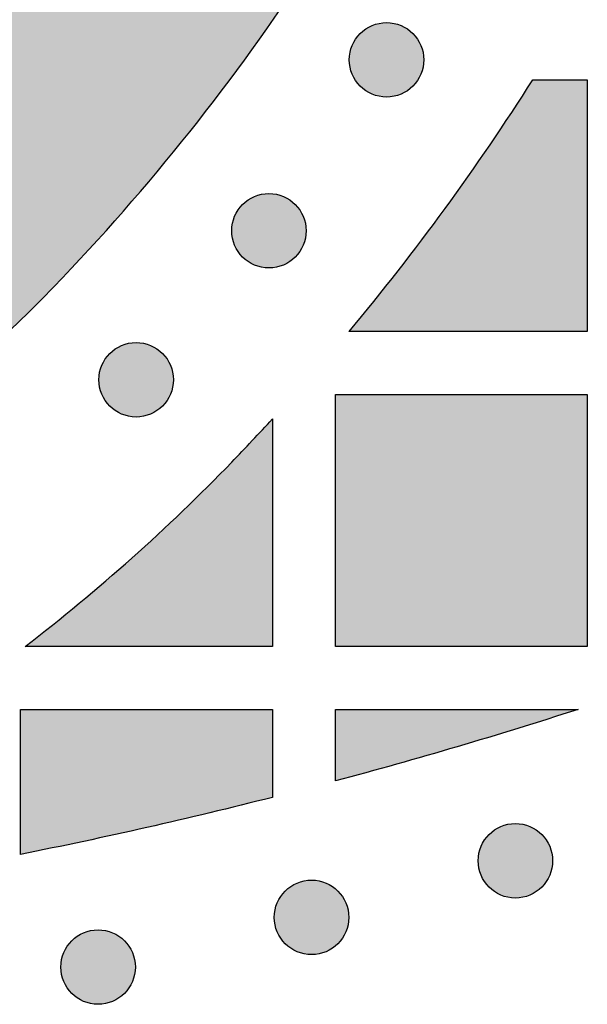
# Model space of a CAD drawing. Header units: millimetres. Extents: x -3873 to -97, y 912 to 4165.
# Tile 599 of 656: x -297 to -270, y 3678 to 3725. Entities that reach past the tile are written whole.
import ezdxf

# ---------------------------------------------------------------- set-up
doc = ezdxf.new("R2010")
doc.units = ezdxf.units.MM
doc.layers.add('pattern', color=7, linetype='Continuous', true_color=0x000000)

msp = doc.modelspace()

# ---------------------------------------------------------------- hatches: boundary and pattern name
at = {"layer": 'pattern'}
for points in [[(-315.464, 3696.638), (-314.049, 3697.379), (-312.648, 3698.149), (-311.261, 3698.949), (-309.89, 3699.779), (-308.535, 3700.638), (-307.197, 3701.525), (-305.877, 3702.439), (-304.576, 3703.381), (-303.295, 3704.35), (-302.034, 3705.345), (-300.795, 3706.365), (-299.578, 3707.41), (-298.384, 3708.479), (-297.213, 3709.572), (-296.067, 3710.686), (-294.945, 3711.823), (-293.267, 3713.601), (-291.629, 3715.422), (-290.031, 3717.284), (-288.477, 3719.188), (-286.967, 3721.13), (-285.503, 3723.11), (-284.086, 3725.125), (-282.717, 3727.175), (-281.398, 3729.257), (-280.13, 3731.369), (-278.914, 3733.51), (-277.751, 3735.678), (-276.641, 3737.87), (-275.585, 3740.086), (-274.585, 3742.322), (-273.64, 3744.576), (-280.033, 3761.265), (-284.762, 3749.082), (-285.596, 3747.091), (-286.48, 3745.117), (-287.411, 3743.161), (-288.391, 3741.225), (-289.419, 3739.311), (-290.492, 3737.421), (-291.612, 3735.556), (-292.776, 3733.718), (-293.985, 3731.908), (-295.236, 3730.129), (-296.528, 3728.381), (-297.862, 3726.666), (-299.234, 3724.986), (-300.644, 3723.341), (-302.091, 3721.733), (-303.573, 3720.164), (-304.521, 3719.203), (-305.49, 3718.261), (-306.48, 3717.337), (-307.489, 3716.433), (-308.518, 3715.55), (-309.566, 3714.687), (-310.631, 3713.846), (-311.715, 3713.027), (-312.814, 3712.231), (-313.93, 3711.457), (-315.061, 3710.708), (-316.207, 3709.982), (-317.366, 3709.28), (-318.539, 3708.604), (-319.723, 3707.952), (-320.919, 3707.326), (-322.193, 3706.7), (-323.489, 3706.108), (-324.805, 3705.554), (-326.139, 3705.038), (-327.491, 3704.56), (-328.858, 3704.122), (-330.238, 3703.725), (-331.63, 3703.368), (-333.032, 3703.052), (-334.443, 3702.779), (-335.859, 3702.547), (-337.28, 3702.358), (-338.704, 3702.211), (-340.128, 3702.106), (-341.55, 3702.043), (-342.97, 3702.022), (-344.39, 3702.044), (-345.812, 3702.108), (-347.236, 3702.214), (-348.659, 3702.362), (-350.08, 3702.553), (-351.496, 3702.785), (-352.907, 3703.06), (-354.308, 3703.377), (-355.7, 3703.735), (-357.081, 3704.133), (-358.447, 3704.573), (-359.798, 3705.051), (-361.132, 3705.569), (-362.448, 3706.124), (-363.743, 3706.716), (-365.017, 3707.344), (-366.212, 3707.971), (-367.396, 3708.623), (-368.568, 3709.301), (-369.727, 3710.003), (-370.872, 3710.73), (-372.002, 3711.48), (-373.117, 3712.255), (-374.217, 3713.052), (-375.299, 3713.872), (-376.364, 3714.714), (-377.411, 3715.577), (-378.439, 3716.461), (-379.448, 3717.366), (-380.437, 3718.29), (-381.406, 3719.233), (-382.353, 3720.195), (-383.833, 3721.766), (-385.279, 3723.375), (-386.688, 3725.02), (-388.059, 3726.702), (-389.391, 3728.418), (-390.682, 3730.167), (-391.932, 3731.947), (-393.138, 3733.758), (-394.301, 3735.597), (-395.42, 3737.463), (-396.492, 3739.354), (-397.518, 3741.268), (-398.496, 3743.205), (-399.426, 3745.161), (-400.308, 3747.136), (-401.14, 3749.128), (-405.86, 3761.315), (-412.266, 3744.631), (-411.323, 3742.376), (-410.324, 3740.139), (-409.271, 3737.923), (-408.163, 3735.729), (-407.001, 3733.561), (-405.786, 3731.419), (-404.52, 3729.305), (-403.203, 3727.222), (-401.836, 3725.172), (-400.42, 3723.155), (-398.958, 3721.174), (-397.449, 3719.231), (-395.896, 3717.326), (-394.301, 3715.462), (-392.664, 3713.64), (-390.987, 3711.861), (-389.866, 3710.724), (-388.721, 3709.608), (-387.551, 3708.515), (-386.357, 3707.445), (-385.141, 3706.399), (-383.903, 3705.377), (-382.643, 3704.382), (-381.363, 3703.412), (-380.062, 3702.469), (-378.743, 3701.553), (-377.406, 3700.665), (-376.052, 3699.805), (-374.681, 3698.975), (-373.295, 3698.173), (-371.894, 3697.401), (-370.48, 3696.66), (-368.892, 3695.877), (-367.276, 3695.138), (-365.635, 3694.445), (-363.97, 3693.8), (-362.284, 3693.203), (-360.579, 3692.655), (-358.858, 3692.157), (-357.121, 3691.711), (-355.372, 3691.316), (-353.613, 3690.974), (-351.845, 3690.683), (-350.073, 3690.446), (-348.297, 3690.261), (-346.521, 3690.129), (-344.746, 3690.049), (-342.975, 3690.022), (-341.204, 3690.048), (-339.429, 3690.126), (-337.652, 3690.257), (-335.876, 3690.44), (-334.103, 3690.676), (-332.336, 3690.965), (-330.577, 3691.306), (-328.827, 3691.7), (-327.09, 3692.145), (-325.368, 3692.641), (-323.662, 3693.187), (-321.976, 3693.783), (-320.311, 3694.427), (-318.669, 3695.119), (-317.053, 3695.856)], [(-280.332, 3721.394), (-280.304, 3721.366), (-280.275, 3721.339), (-280.245, 3721.312), (-280.214, 3721.286), (-280.183, 3721.26), (-280.15, 3721.235), (-280.117, 3721.21), (-280.083, 3721.186), (-280.048, 3721.163), (-280.012, 3721.14), (-279.976, 3721.118), (-279.939, 3721.097), (-279.9, 3721.076), (-279.862, 3721.057), (-279.822, 3721.038), (-279.782, 3721.02), (-279.741, 3721.003), (-279.7, 3720.987), (-279.658, 3720.972), (-279.616, 3720.958), (-279.573, 3720.945), (-279.529, 3720.933), (-279.485, 3720.922), (-279.441, 3720.912), (-279.396, 3720.903), (-279.351, 3720.895), (-279.306, 3720.889), (-279.261, 3720.884), (-279.215, 3720.879), (-279.169, 3720.877), (-279.123, 3720.875), (-279.078, 3720.874), (-279.032, 3720.875), (-278.986, 3720.877), (-278.94, 3720.88), (-278.894, 3720.884), (-278.849, 3720.889), (-278.804, 3720.895), (-278.759, 3720.903), (-278.714, 3720.912), (-278.67, 3720.922), (-278.626, 3720.933), (-278.582, 3720.945), (-278.539, 3720.958), (-278.497, 3720.972), (-278.455, 3720.987), (-278.414, 3721.003), (-278.373, 3721.02), (-278.333, 3721.038), (-278.293, 3721.057), (-278.255, 3721.077), (-278.217, 3721.097), (-278.179, 3721.118), (-278.143, 3721.14), (-278.107, 3721.163), (-278.072, 3721.187), (-278.038, 3721.211), (-278.005, 3721.235), (-277.972, 3721.261), (-277.941, 3721.286), (-277.91, 3721.313), (-277.88, 3721.339), (-277.851, 3721.366), (-277.823, 3721.394), (-277.795, 3721.422), (-277.768, 3721.451), (-277.742, 3721.481), (-277.715, 3721.512), (-277.69, 3721.543), (-277.664, 3721.576), (-277.64, 3721.609), (-277.616, 3721.643), (-277.592, 3721.678), (-277.569, 3721.714), (-277.547, 3721.75), (-277.526, 3721.788), (-277.506, 3721.826), (-277.486, 3721.864), (-277.467, 3721.904), (-277.449, 3721.944), (-277.432, 3721.985), (-277.416, 3722.026), (-277.401, 3722.068), (-277.387, 3722.11), (-277.374, 3722.153), (-277.362, 3722.197), (-277.351, 3722.241), (-277.341, 3722.285), (-277.332, 3722.33), (-277.325, 3722.375), (-277.318, 3722.42), (-277.313, 3722.465), (-277.309, 3722.511), (-277.306, 3722.557), (-277.304, 3722.603), (-277.303, 3722.649), (-277.304, 3722.695), (-277.306, 3722.74), (-277.309, 3722.786), (-277.313, 3722.832), (-277.318, 3722.877), (-277.325, 3722.923), (-277.332, 3722.968), (-277.341, 3723.012), (-277.351, 3723.056), (-277.362, 3723.1), (-277.374, 3723.144), (-277.387, 3723.187), (-277.401, 3723.229), (-277.416, 3723.271), (-277.432, 3723.313), (-277.449, 3723.353), (-277.467, 3723.393), (-277.486, 3723.433), (-277.506, 3723.472), (-277.526, 3723.51), (-277.548, 3723.547), (-277.57, 3723.583), (-277.592, 3723.619), (-277.616, 3723.654), (-277.64, 3723.688), (-277.664, 3723.721), (-277.69, 3723.754), (-277.715, 3723.785), (-277.742, 3723.816), (-277.768, 3723.846), (-277.796, 3723.875), (-277.823, 3723.903), (-277.851, 3723.931), (-277.88, 3723.958), (-277.91, 3723.985), (-277.941, 3724.011), (-277.973, 3724.037), (-278.005, 3724.062), (-278.038, 3724.086), (-278.072, 3724.11), (-278.107, 3724.134), (-278.143, 3724.157), (-278.18, 3724.179), (-278.217, 3724.2), (-278.255, 3724.22), (-278.294, 3724.24), (-278.333, 3724.259), (-278.373, 3724.277), (-278.414, 3724.294), (-278.455, 3724.31), (-278.497, 3724.325), (-278.54, 3724.339), (-278.583, 3724.352), (-278.626, 3724.364), (-278.67, 3724.375), (-278.714, 3724.385), (-278.759, 3724.394), (-278.804, 3724.401), (-278.849, 3724.408), (-278.895, 3724.413), (-278.94, 3724.417), (-278.986, 3724.42), (-279.032, 3724.422), (-279.078, 3724.423), (-279.124, 3724.422), (-279.17, 3724.42), (-279.215, 3724.417), (-279.261, 3724.413), (-279.307, 3724.408), (-279.352, 3724.401), (-279.397, 3724.394), (-279.441, 3724.385), (-279.486, 3724.375), (-279.53, 3724.364), (-279.573, 3724.352), (-279.616, 3724.339), (-279.658, 3724.325), (-279.7, 3724.31), (-279.742, 3724.294), (-279.783, 3724.277), (-279.823, 3724.259), (-279.862, 3724.24), (-279.901, 3724.22), (-279.939, 3724.2), (-279.976, 3724.179), (-280.013, 3724.156), (-280.048, 3724.134), (-280.083, 3724.11), (-280.117, 3724.086), (-280.151, 3724.062), (-280.183, 3724.036), (-280.215, 3724.011), (-280.245, 3723.984), (-280.275, 3723.958), (-280.304, 3723.931), (-280.332, 3723.903), (-280.36, 3723.875), (-280.387, 3723.846), (-280.414, 3723.816), (-280.44, 3723.785), (-280.466, 3723.754), (-280.491, 3723.721), (-280.516, 3723.688), (-280.54, 3723.654), (-280.563, 3723.619), (-280.586, 3723.583), (-280.608, 3723.547), (-280.629, 3723.509), (-280.65, 3723.471), (-280.669, 3723.433), (-280.688, 3723.393), (-280.706, 3723.353), (-280.723, 3723.312), (-280.739, 3723.271), (-280.754, 3723.229), (-280.768, 3723.187), (-280.781, 3723.144), (-280.794, 3723.1), (-280.804, 3723.056), (-280.814, 3723.012), (-280.823, 3722.967), (-280.831, 3722.922), (-280.837, 3722.877), (-280.842, 3722.832), (-280.847, 3722.786), (-280.85, 3722.74), (-280.851, 3722.694), (-280.852, 3722.648), (-280.851, 3722.602), (-280.85, 3722.556), (-280.847, 3722.511), (-280.842, 3722.465), (-280.837, 3722.42), (-280.831, 3722.374), (-280.823, 3722.329), (-280.814, 3722.285), (-280.804, 3722.24), (-280.793, 3722.197), (-280.781, 3722.153), (-280.768, 3722.11), (-280.754, 3722.068), (-280.739, 3722.026), (-280.723, 3721.984), (-280.706, 3721.944), (-280.688, 3721.904), (-280.669, 3721.864), (-280.649, 3721.825), (-280.629, 3721.787), (-280.608, 3721.75), (-280.586, 3721.714), (-280.563, 3721.678), (-280.54, 3721.643), (-280.515, 3721.609), (-280.491, 3721.576), (-280.466, 3721.543), (-280.44, 3721.512), (-280.414, 3721.481), (-280.387, 3721.451), (-280.36, 3721.422)], [(-272.106, 3721.702), (-269.515, 3721.702), (-269.514, 3709.702), (-280.866, 3709.701), (-278.531, 3712.592), (-276.291, 3715.559), (-274.148, 3718.597)], [(-285.935, 3713.25), (-285.907, 3713.222), (-285.878, 3713.195), (-285.848, 3713.169), (-285.818, 3713.142), (-285.786, 3713.117), (-285.754, 3713.091), (-285.72, 3713.067), (-285.686, 3713.043), (-285.651, 3713.019), (-285.616, 3712.996), (-285.579, 3712.974), (-285.542, 3712.953), (-285.504, 3712.933), (-285.465, 3712.913), (-285.426, 3712.894), (-285.386, 3712.876), (-285.345, 3712.859), (-285.303, 3712.843), (-285.262, 3712.828), (-285.219, 3712.814), (-285.176, 3712.801), (-285.133, 3712.789), (-285.089, 3712.778), (-285.044, 3712.768), (-285, 3712.759), (-284.955, 3712.752), (-284.91, 3712.745), (-284.864, 3712.74), (-284.818, 3712.736), (-284.773, 3712.733), (-284.727, 3712.731), (-284.681, 3712.73), (-284.635, 3712.731), (-284.589, 3712.733), (-284.543, 3712.736), (-284.498, 3712.74), (-284.452, 3712.745), (-284.407, 3712.752), (-284.362, 3712.759), (-284.317, 3712.768), (-284.273, 3712.778), (-284.229, 3712.789), (-284.186, 3712.801), (-284.143, 3712.814), (-284.1, 3712.828), (-284.058, 3712.843), (-284.017, 3712.859), (-283.976, 3712.876), (-283.936, 3712.894), (-283.897, 3712.913), (-283.858, 3712.933), (-283.82, 3712.953), (-283.783, 3712.975), (-283.746, 3712.997), (-283.71, 3713.019), (-283.675, 3713.043), (-283.641, 3713.067), (-283.608, 3713.091), (-283.576, 3713.117), (-283.544, 3713.142), (-283.513, 3713.169), (-283.483, 3713.195), (-283.454, 3713.223), (-283.426, 3713.25), (-283.399, 3713.278), (-283.372, 3713.307), (-283.345, 3713.337), (-283.319, 3713.368), (-283.293, 3713.4), (-283.268, 3713.432), (-283.243, 3713.465), (-283.219, 3713.499), (-283.196, 3713.534), (-283.173, 3713.57), (-283.151, 3713.607), (-283.129, 3713.644), (-283.109, 3713.682), (-283.089, 3713.721), (-283.07, 3713.76), (-283.053, 3713.8), (-283.036, 3713.841), (-283.019, 3713.882), (-283.004, 3713.924), (-282.99, 3713.967), (-282.977, 3714.01), (-282.965, 3714.053), (-282.954, 3714.097), (-282.944, 3714.141), (-282.936, 3714.186), (-282.928, 3714.231), (-282.921, 3714.276), (-282.916, 3714.322), (-282.912, 3714.367), (-282.909, 3714.413), (-282.907, 3714.459), (-282.907, 3714.505), (-282.907, 3714.551), (-282.909, 3714.597), (-282.912, 3714.642), (-282.916, 3714.688), (-282.921, 3714.734), (-282.928, 3714.779), (-282.936, 3714.824), (-282.944, 3714.868), (-282.954, 3714.913), (-282.965, 3714.957), (-282.977, 3715), (-282.99, 3715.043), (-283.004, 3715.085), (-283.02, 3715.127), (-283.036, 3715.169), (-283.053, 3715.209), (-283.071, 3715.25), (-283.089, 3715.289), (-283.109, 3715.328), (-283.13, 3715.366), (-283.151, 3715.403), (-283.173, 3715.44), (-283.196, 3715.475), (-283.219, 3715.51), (-283.243, 3715.544), (-283.268, 3715.578), (-283.293, 3715.61), (-283.319, 3715.642), (-283.345, 3715.672), (-283.372, 3715.702), (-283.399, 3715.731), (-283.426, 3715.759), (-283.455, 3715.787), (-283.484, 3715.814), (-283.514, 3715.841), (-283.544, 3715.867), (-283.576, 3715.893), (-283.608, 3715.918), (-283.642, 3715.943), (-283.676, 3715.967), (-283.711, 3715.99), (-283.746, 3716.013), (-283.783, 3716.035), (-283.82, 3716.056), (-283.858, 3716.077), (-283.897, 3716.096), (-283.936, 3716.115), (-283.976, 3716.133), (-284.017, 3716.15), (-284.058, 3716.166), (-284.1, 3716.181), (-284.143, 3716.195), (-284.186, 3716.208), (-284.229, 3716.221), (-284.273, 3716.231), (-284.318, 3716.241), (-284.362, 3716.25), (-284.407, 3716.258), (-284.452, 3716.264), (-284.498, 3716.269), (-284.544, 3716.274), (-284.589, 3716.277), (-284.635, 3716.278), (-284.681, 3716.279), (-284.727, 3716.278), (-284.773, 3716.277), (-284.819, 3716.274), (-284.864, 3716.269), (-284.91, 3716.264), (-284.955, 3716.258), (-285, 3716.25), (-285.045, 3716.241), (-285.089, 3716.231), (-285.133, 3716.22), (-285.176, 3716.208), (-285.219, 3716.195), (-285.262, 3716.181), (-285.304, 3716.166), (-285.345, 3716.15), (-285.386, 3716.133), (-285.426, 3716.115), (-285.465, 3716.096), (-285.504, 3716.076), (-285.542, 3716.056), (-285.579, 3716.035), (-285.616, 3716.013), (-285.652, 3715.99), (-285.686, 3715.967), (-285.721, 3715.942), (-285.754, 3715.918), (-285.786, 3715.893), (-285.818, 3715.867), (-285.849, 3715.841), (-285.879, 3715.814), (-285.908, 3715.787), (-285.936, 3715.759), (-285.963, 3715.731), (-285.99, 3715.702), (-286.017, 3715.672), (-286.043, 3715.641), (-286.069, 3715.61), (-286.094, 3715.577), (-286.119, 3715.544), (-286.143, 3715.51), (-286.166, 3715.475), (-286.189, 3715.439), (-286.211, 3715.403), (-286.232, 3715.365), (-286.253, 3715.327), (-286.273, 3715.289), (-286.291, 3715.249), (-286.309, 3715.209), (-286.326, 3715.168), (-286.342, 3715.127), (-286.358, 3715.085), (-286.372, 3715.043), (-286.385, 3715), (-286.397, 3714.956), (-286.408, 3714.912), (-286.418, 3714.868), (-286.426, 3714.823), (-286.434, 3714.778), (-286.44, 3714.733), (-286.446, 3714.688), (-286.45, 3714.642), (-286.453, 3714.596), (-286.455, 3714.55), (-286.455, 3714.505), (-286.455, 3714.459), (-286.453, 3714.413), (-286.45, 3714.367), (-286.446, 3714.321), (-286.44, 3714.276), (-286.434, 3714.231), (-286.426, 3714.186), (-286.418, 3714.141), (-286.408, 3714.097), (-286.397, 3714.053), (-286.385, 3714.009), (-286.372, 3713.966), (-286.357, 3713.924), (-286.342, 3713.882), (-286.326, 3713.841), (-286.309, 3713.8), (-286.291, 3713.76), (-286.272, 3713.72), (-286.253, 3713.682), (-286.232, 3713.644), (-286.211, 3713.606), (-286.189, 3713.57), (-286.166, 3713.534), (-286.143, 3713.499), (-286.119, 3713.465), (-286.094, 3713.432), (-286.069, 3713.399), (-286.043, 3713.368), (-286.017, 3713.337), (-285.99, 3713.307), (-285.963, 3713.278)], [(-292.261, 3706.151), (-292.233, 3706.124), (-292.204, 3706.096), (-292.174, 3706.07), (-292.143, 3706.043), (-292.112, 3706.018), (-292.079, 3705.992), (-292.046, 3705.968), (-292.012, 3705.944), (-291.977, 3705.92), (-291.941, 3705.898), (-291.905, 3705.876), (-291.868, 3705.854), (-291.83, 3705.834), (-291.791, 3705.814), (-291.751, 3705.795), (-291.711, 3705.777), (-291.671, 3705.76), (-291.629, 3705.744), (-291.587, 3705.729), (-291.545, 3705.715), (-291.502, 3705.702), (-291.458, 3705.69), (-291.414, 3705.679), (-291.37, 3705.669), (-291.325, 3705.66), (-291.281, 3705.653), (-291.235, 3705.646), (-291.19, 3705.641), (-291.144, 3705.637), (-291.098, 3705.634), (-291.053, 3705.632), (-291.007, 3705.632), (-290.961, 3705.632), (-290.915, 3705.634), (-290.869, 3705.637), (-290.823, 3705.641), (-290.778, 3705.646), (-290.733, 3705.653), (-290.688, 3705.66), (-290.643, 3705.669), (-290.599, 3705.679), (-290.555, 3705.69), (-290.511, 3705.702), (-290.468, 3705.715), (-290.426, 3705.729), (-290.384, 3705.744), (-290.343, 3705.76), (-290.302, 3705.778), (-290.262, 3705.795), (-290.222, 3705.814), (-290.184, 3705.834), (-290.146, 3705.854), (-290.108, 3705.876), (-290.072, 3705.898), (-290.036, 3705.921), (-290.001, 3705.944), (-289.967, 3705.968), (-289.934, 3705.993), (-289.901, 3706.018), (-289.87, 3706.044), (-289.839, 3706.07), (-289.809, 3706.097), (-289.78, 3706.124), (-289.752, 3706.151), (-289.724, 3706.179), (-289.697, 3706.208), (-289.671, 3706.238), (-289.644, 3706.269), (-289.619, 3706.301), (-289.593, 3706.333), (-289.569, 3706.366), (-289.545, 3706.401), (-289.521, 3706.435), (-289.499, 3706.471), (-289.477, 3706.508), (-289.455, 3706.545), (-289.435, 3706.583), (-289.415, 3706.622), (-289.396, 3706.661), (-289.378, 3706.701), (-289.361, 3706.742), (-289.345, 3706.783), (-289.33, 3706.825), (-289.316, 3706.868), (-289.303, 3706.911), (-289.291, 3706.954), (-289.28, 3706.998), (-289.27, 3707.042), (-289.261, 3707.087), (-289.254, 3707.132), (-289.247, 3707.177), (-289.242, 3707.223), (-289.238, 3707.268), (-289.235, 3707.314), (-289.233, 3707.36), (-289.232, 3707.406), (-289.233, 3707.452), (-289.235, 3707.498), (-289.238, 3707.544), (-289.242, 3707.589), (-289.247, 3707.635), (-289.254, 3707.68), (-289.261, 3707.725), (-289.27, 3707.77), (-289.28, 3707.814), (-289.291, 3707.858), (-289.303, 3707.901), (-289.316, 3707.944), (-289.33, 3707.987), (-289.345, 3708.029), (-289.361, 3708.07), (-289.378, 3708.111), (-289.396, 3708.151), (-289.415, 3708.19), (-289.435, 3708.229), (-289.455, 3708.267), (-289.477, 3708.304), (-289.499, 3708.341), (-289.521, 3708.376), (-289.545, 3708.411), (-289.569, 3708.445), (-289.594, 3708.479), (-289.619, 3708.511), (-289.645, 3708.543), (-289.671, 3708.573), (-289.698, 3708.603), (-289.725, 3708.632), (-289.752, 3708.661), (-289.78, 3708.688), (-289.809, 3708.715), (-289.839, 3708.742), (-289.87, 3708.768), (-289.902, 3708.794), (-289.934, 3708.819), (-289.967, 3708.844), (-290.001, 3708.868), (-290.036, 3708.891), (-290.072, 3708.914), (-290.109, 3708.936), (-290.146, 3708.957), (-290.184, 3708.978), (-290.223, 3708.997), (-290.262, 3709.016), (-290.302, 3709.034), (-290.343, 3709.051), (-290.384, 3709.067), (-290.426, 3709.082), (-290.469, 3709.097), (-290.512, 3709.11), (-290.555, 3709.122), (-290.599, 3709.133), (-290.643, 3709.142), (-290.688, 3709.151), (-290.733, 3709.159), (-290.778, 3709.165), (-290.824, 3709.171), (-290.869, 3709.175), (-290.915, 3709.178), (-290.961, 3709.18), (-291.007, 3709.18), (-291.053, 3709.18), (-291.099, 3709.178), (-291.144, 3709.175), (-291.19, 3709.171), (-291.236, 3709.165), (-291.281, 3709.159), (-291.326, 3709.151), (-291.37, 3709.142), (-291.415, 3709.133), (-291.459, 3709.122), (-291.502, 3709.11), (-291.545, 3709.096), (-291.588, 3709.082), (-291.629, 3709.067), (-291.671, 3709.051), (-291.712, 3709.034), (-291.752, 3709.016), (-291.791, 3708.997), (-291.83, 3708.978), (-291.868, 3708.957), (-291.905, 3708.936), (-291.942, 3708.914), (-291.977, 3708.891), (-292.012, 3708.868), (-292.046, 3708.844), (-292.08, 3708.819), (-292.112, 3708.794), (-292.144, 3708.768), (-292.174, 3708.742), (-292.204, 3708.715), (-292.233, 3708.688), (-292.261, 3708.66), (-292.289, 3708.632), (-292.316, 3708.603), (-292.343, 3708.573), (-292.369, 3708.543), (-292.395, 3708.511), (-292.42, 3708.478), (-292.445, 3708.445), (-292.469, 3708.411), (-292.492, 3708.376), (-292.515, 3708.34), (-292.537, 3708.304), (-292.558, 3708.267), (-292.579, 3708.229), (-292.598, 3708.19), (-292.617, 3708.15), (-292.635, 3708.11), (-292.652, 3708.07), (-292.668, 3708.028), (-292.683, 3707.986), (-292.697, 3707.944), (-292.711, 3707.901), (-292.723, 3707.857), (-292.734, 3707.814), (-292.743, 3707.769), (-292.752, 3707.725), (-292.76, 3707.68), (-292.766, 3707.634), (-292.772, 3707.589), (-292.776, 3707.543), (-292.779, 3707.497), (-292.78, 3707.452), (-292.781, 3707.406), (-292.78, 3707.36), (-292.779, 3707.314), (-292.776, 3707.268), (-292.772, 3707.222), (-292.766, 3707.177), (-292.76, 3707.132), (-292.752, 3707.087), (-292.743, 3707.042), (-292.733, 3706.998), (-292.723, 3706.954), (-292.71, 3706.91), (-292.697, 3706.867), (-292.683, 3706.825), (-292.668, 3706.783), (-292.652, 3706.742), (-292.635, 3706.701), (-292.617, 3706.661), (-292.598, 3706.621), (-292.579, 3706.583), (-292.558, 3706.545), (-292.537, 3706.507), (-292.515, 3706.471), (-292.492, 3706.435), (-292.469, 3706.4), (-292.445, 3706.366), (-292.42, 3706.333), (-292.395, 3706.3), (-292.369, 3706.269), (-292.343, 3706.238), (-292.316, 3706.208), (-292.289, 3706.179)], [(-281.512, 3694.701), (-281.513, 3706.701), (-269.513, 3706.702), (-269.512, 3694.702)], [(-284.513, 3705.539), (-284.512, 3694.701), (-296.295, 3694.7), (-294.996, 3695.716), (-293.716, 3696.757), (-292.454, 3697.822), (-291.212, 3698.91), (-289.991, 3700.02), (-288.79, 3701.153), (-287.611, 3702.307), (-286.454, 3703.482)], [(-284.512, 3687.511), (-290.494, 3686.075), (-296.511, 3684.795), (-296.512, 3691.7), (-284.512, 3691.701)], [(-281.512, 3688.293), (-281.512, 3691.701), (-269.955, 3691.702), (-275.712, 3689.924)], [(-274.193, 3683.235), (-274.165, 3683.207), (-274.136, 3683.18), (-274.106, 3683.153), (-274.075, 3683.127), (-274.043, 3683.101), (-274.011, 3683.076), (-273.978, 3683.052), (-273.944, 3683.028), (-273.909, 3683.004), (-273.873, 3682.981), (-273.836, 3682.959), (-273.799, 3682.938), (-273.761, 3682.918), (-273.722, 3682.898), (-273.683, 3682.879), (-273.643, 3682.861), (-273.602, 3682.844), (-273.561, 3682.828), (-273.519, 3682.813), (-273.476, 3682.799), (-273.433, 3682.786), (-273.39, 3682.774), (-273.346, 3682.763), (-273.302, 3682.753), (-273.257, 3682.744), (-273.212, 3682.737), (-273.167, 3682.73), (-273.121, 3682.725), (-273.076, 3682.721), (-273.03, 3682.718), (-272.984, 3682.716), (-272.938, 3682.715), (-272.892, 3682.716), (-272.846, 3682.718), (-272.801, 3682.721), (-272.755, 3682.725), (-272.71, 3682.73), (-272.664, 3682.737), (-272.619, 3682.744), (-272.575, 3682.753), (-272.53, 3682.763), (-272.486, 3682.774), (-272.443, 3682.786), (-272.4, 3682.799), (-272.358, 3682.813), (-272.316, 3682.828), (-272.274, 3682.844), (-272.234, 3682.861), (-272.193, 3682.879), (-272.154, 3682.898), (-272.115, 3682.918), (-272.077, 3682.938), (-272.04, 3682.96), (-272.004, 3682.982), (-271.968, 3683.004), (-271.933, 3683.028), (-271.899, 3683.052), (-271.865, 3683.076), (-271.833, 3683.102), (-271.801, 3683.127), (-271.771, 3683.154), (-271.741, 3683.18), (-271.712, 3683.208), (-271.684, 3683.235), (-271.656, 3683.263), (-271.629, 3683.292), (-271.602, 3683.322), (-271.576, 3683.353), (-271.55, 3683.384), (-271.525, 3683.417), (-271.5, 3683.45), (-271.476, 3683.484), (-271.453, 3683.519), (-271.43, 3683.555), (-271.408, 3683.591), (-271.387, 3683.629), (-271.366, 3683.667), (-271.347, 3683.705), (-271.328, 3683.745), (-271.31, 3683.785), (-271.293, 3683.826), (-271.277, 3683.867), (-271.262, 3683.909), (-271.248, 3683.951), (-271.235, 3683.994), (-271.223, 3684.038), (-271.212, 3684.082), (-271.202, 3684.126), (-271.193, 3684.171), (-271.185, 3684.216), (-271.179, 3684.261), (-271.174, 3684.306), (-271.169, 3684.352), (-271.166, 3684.398), (-271.165, 3684.444), (-271.164, 3684.49), (-271.165, 3684.536), (-271.166, 3684.582), (-271.169, 3684.627), (-271.174, 3684.673), (-271.179, 3684.718), (-271.185, 3684.764), (-271.193, 3684.809), (-271.202, 3684.853), (-271.212, 3684.898), (-271.223, 3684.941), (-271.235, 3684.985), (-271.248, 3685.028), (-271.262, 3685.07), (-271.277, 3685.112), (-271.293, 3685.154), (-271.31, 3685.194), (-271.328, 3685.235), (-271.347, 3685.274), (-271.367, 3685.313), (-271.387, 3685.351), (-271.408, 3685.388), (-271.43, 3685.424), (-271.453, 3685.46), (-271.476, 3685.495), (-271.501, 3685.529), (-271.525, 3685.562), (-271.55, 3685.595), (-271.576, 3685.626), (-271.602, 3685.657), (-271.629, 3685.687), (-271.656, 3685.716), (-271.684, 3685.744), (-271.712, 3685.772), (-271.741, 3685.799), (-271.771, 3685.826), (-271.802, 3685.852), (-271.833, 3685.878), (-271.866, 3685.903), (-271.899, 3685.928), (-271.933, 3685.952), (-271.968, 3685.975), (-272.004, 3685.998), (-272.04, 3686.02), (-272.078, 3686.041), (-272.116, 3686.062), (-272.154, 3686.081), (-272.194, 3686.1), (-272.234, 3686.118), (-272.275, 3686.135), (-272.316, 3686.151), (-272.358, 3686.166), (-272.4, 3686.18), (-272.443, 3686.193), (-272.487, 3686.205), (-272.531, 3686.216), (-272.575, 3686.226), (-272.62, 3686.235), (-272.665, 3686.243), (-272.71, 3686.249), (-272.755, 3686.254), (-272.801, 3686.259), (-272.847, 3686.262), (-272.893, 3686.263), (-272.939, 3686.264), (-272.984, 3686.263), (-273.03, 3686.261), (-273.076, 3686.259), (-273.122, 3686.254), (-273.167, 3686.249), (-273.212, 3686.243), (-273.257, 3686.235), (-273.302, 3686.226), (-273.346, 3686.216), (-273.39, 3686.205), (-273.434, 3686.193), (-273.477, 3686.18), (-273.519, 3686.166), (-273.561, 3686.151), (-273.602, 3686.135), (-273.643, 3686.118), (-273.683, 3686.1), (-273.723, 3686.081), (-273.761, 3686.061), (-273.799, 3686.041), (-273.837, 3686.02), (-273.873, 3685.998), (-273.909, 3685.975), (-273.944, 3685.951), (-273.978, 3685.927), (-274.011, 3685.903), (-274.044, 3685.878), (-274.075, 3685.852), (-274.106, 3685.825), (-274.136, 3685.799), (-274.165, 3685.772), (-274.193, 3685.744), (-274.221, 3685.716), (-274.248, 3685.687), (-274.274, 3685.657), (-274.301, 3685.626), (-274.326, 3685.595), (-274.352, 3685.562), (-274.376, 3685.529), (-274.4, 3685.495), (-274.424, 3685.46), (-274.447, 3685.424), (-274.469, 3685.388), (-274.49, 3685.35), (-274.51, 3685.312), (-274.53, 3685.274), (-274.549, 3685.234), (-274.567, 3685.194), (-274.584, 3685.153), (-274.6, 3685.112), (-274.615, 3685.07), (-274.629, 3685.028), (-274.642, 3684.985), (-274.654, 3684.941), (-274.665, 3684.897), (-274.675, 3684.853), (-274.684, 3684.808), (-274.691, 3684.763), (-274.698, 3684.718), (-274.703, 3684.673), (-274.707, 3684.627), (-274.71, 3684.581), (-274.712, 3684.535), (-274.713, 3684.489), (-274.712, 3684.444), (-274.71, 3684.398), (-274.707, 3684.352), (-274.703, 3684.306), (-274.698, 3684.261), (-274.691, 3684.215), (-274.684, 3684.171), (-274.675, 3684.126), (-274.665, 3684.082), (-274.654, 3684.038), (-274.642, 3683.994), (-274.629, 3683.951), (-274.615, 3683.909), (-274.6, 3683.867), (-274.584, 3683.825), (-274.567, 3683.785), (-274.549, 3683.745), (-274.53, 3683.705), (-274.51, 3683.666), (-274.49, 3683.628), (-274.468, 3683.591), (-274.446, 3683.555), (-274.424, 3683.519), (-274.4, 3683.484), (-274.376, 3683.45), (-274.352, 3683.417), (-274.326, 3683.384), (-274.301, 3683.353), (-274.274, 3683.322), (-274.248, 3683.292), (-274.22, 3683.263)], [(-283.905, 3680.539), (-283.877, 3680.512), (-283.848, 3680.484), (-283.818, 3680.458), (-283.787, 3680.431), (-283.756, 3680.406), (-283.723, 3680.38), (-283.69, 3680.356), (-283.656, 3680.332), (-283.621, 3680.308), (-283.585, 3680.286), (-283.549, 3680.264), (-283.511, 3680.242), (-283.473, 3680.222), (-283.435, 3680.202), (-283.395, 3680.183), (-283.355, 3680.165), (-283.314, 3680.148), (-283.273, 3680.132), (-283.231, 3680.117), (-283.189, 3680.103), (-283.146, 3680.09), (-283.102, 3680.078), (-283.058, 3680.067), (-283.014, 3680.057), (-282.969, 3680.048), (-282.924, 3680.041), (-282.879, 3680.034), (-282.834, 3680.029), (-282.788, 3680.025), (-282.742, 3680.022), (-282.696, 3680.02), (-282.65, 3680.019), (-282.604, 3680.02), (-282.558, 3680.022), (-282.513, 3680.025), (-282.467, 3680.029), (-282.422, 3680.034), (-282.376, 3680.041), (-282.331, 3680.048), (-282.287, 3680.057), (-282.242, 3680.067), (-282.199, 3680.078), (-282.155, 3680.09), (-282.112, 3680.103), (-282.07, 3680.117), (-282.028, 3680.132), (-281.986, 3680.148), (-281.946, 3680.165), (-281.906, 3680.183), (-281.866, 3680.202), (-281.827, 3680.222), (-281.789, 3680.242), (-281.752, 3680.264), (-281.716, 3680.286), (-281.68, 3680.308), (-281.645, 3680.332), (-281.611, 3680.356), (-281.578, 3680.381), (-281.545, 3680.406), (-281.514, 3680.432), (-281.483, 3680.458), (-281.453, 3680.485), (-281.424, 3680.512), (-281.396, 3680.539), (-281.368, 3680.567), (-281.341, 3680.596), (-281.314, 3680.626), (-281.288, 3680.657), (-281.262, 3680.689), (-281.237, 3680.721), (-281.212, 3680.754), (-281.188, 3680.789), (-281.165, 3680.823), (-281.142, 3680.859), (-281.12, 3680.896), (-281.099, 3680.933), (-281.078, 3680.971), (-281.059, 3681.01), (-281.04, 3681.049), (-281.022, 3681.089), (-281.005, 3681.13), (-280.989, 3681.171), (-280.974, 3681.213), (-280.96, 3681.256), (-280.947, 3681.299), (-280.935, 3681.342), (-280.924, 3681.386), (-280.914, 3681.43), (-280.905, 3681.475), (-280.897, 3681.52), (-280.891, 3681.565), (-280.886, 3681.611), (-280.881, 3681.656), (-280.879, 3681.702), (-280.877, 3681.748), (-280.876, 3681.794), (-280.877, 3681.84), (-280.879, 3681.886), (-280.882, 3681.932), (-280.886, 3681.977), (-280.891, 3682.023), (-280.897, 3682.068), (-280.905, 3682.113), (-280.914, 3682.157), (-280.924, 3682.202), (-280.935, 3682.246), (-280.947, 3682.289), (-280.96, 3682.332), (-280.974, 3682.375), (-280.989, 3682.417), (-281.005, 3682.458), (-281.022, 3682.499), (-281.04, 3682.539), (-281.059, 3682.578), (-281.079, 3682.617), (-281.099, 3682.655), (-281.12, 3682.692), (-281.142, 3682.729), (-281.165, 3682.764), (-281.189, 3682.799), (-281.213, 3682.833), (-281.237, 3682.867), (-281.263, 3682.899), (-281.288, 3682.931), (-281.315, 3682.961), (-281.341, 3682.991), (-281.368, 3683.02), (-281.396, 3683.048), (-281.424, 3683.076), (-281.453, 3683.103), (-281.483, 3683.13), (-281.514, 3683.156), (-281.545, 3683.182), (-281.578, 3683.207), (-281.611, 3683.232), (-281.645, 3683.256), (-281.68, 3683.279), (-281.716, 3683.302), (-281.752, 3683.324), (-281.79, 3683.345), (-281.828, 3683.366), (-281.866, 3683.385), (-281.906, 3683.404), (-281.946, 3683.422), (-281.987, 3683.439), (-282.028, 3683.455), (-282.07, 3683.47), (-282.112, 3683.485), (-282.155, 3683.498), (-282.199, 3683.51), (-282.243, 3683.521), (-282.287, 3683.53), (-282.332, 3683.539), (-282.377, 3683.547), (-282.422, 3683.553), (-282.467, 3683.559), (-282.513, 3683.563), (-282.559, 3683.566), (-282.605, 3683.567), (-282.651, 3683.568), (-282.697, 3683.567), (-282.742, 3683.566), (-282.788, 3683.563), (-282.834, 3683.559), (-282.879, 3683.553), (-282.925, 3683.547), (-282.97, 3683.539), (-283.014, 3683.53), (-283.058, 3683.521), (-283.102, 3683.51), (-283.146, 3683.498), (-283.189, 3683.484), (-283.231, 3683.47), (-283.273, 3683.455), (-283.315, 3683.439), (-283.355, 3683.422), (-283.395, 3683.404), (-283.435, 3683.385), (-283.474, 3683.366), (-283.512, 3683.345), (-283.549, 3683.324), (-283.585, 3683.302), (-283.621, 3683.279), (-283.656, 3683.256), (-283.69, 3683.232), (-283.723, 3683.207), (-283.756, 3683.182), (-283.787, 3683.156), (-283.818, 3683.13), (-283.848, 3683.103), (-283.877, 3683.076), (-283.905, 3683.048), (-283.933, 3683.02), (-283.96, 3682.991), (-283.987, 3682.961), (-284.013, 3682.93), (-284.039, 3682.899), (-284.064, 3682.866), (-284.088, 3682.833), (-284.112, 3682.799), (-284.136, 3682.764), (-284.159, 3682.728), (-284.181, 3682.692), (-284.202, 3682.655), (-284.222, 3682.617), (-284.242, 3682.578), (-284.261, 3682.538), (-284.279, 3682.498), (-284.296, 3682.458), (-284.312, 3682.416), (-284.327, 3682.374), (-284.341, 3682.332), (-284.354, 3682.289), (-284.366, 3682.245), (-284.377, 3682.202), (-284.387, 3682.157), (-284.396, 3682.113), (-284.403, 3682.068), (-284.41, 3682.022), (-284.415, 3681.977), (-284.419, 3681.931), (-284.422, 3681.885), (-284.424, 3681.84), (-284.425, 3681.794), (-284.424, 3681.748), (-284.422, 3681.702), (-284.419, 3681.656), (-284.415, 3681.61), (-284.41, 3681.565), (-284.403, 3681.52), (-284.396, 3681.475), (-284.387, 3681.43), (-284.377, 3681.386), (-284.366, 3681.342), (-284.354, 3681.298), (-284.341, 3681.255), (-284.327, 3681.213), (-284.312, 3681.171), (-284.296, 3681.13), (-284.279, 3681.089), (-284.261, 3681.049), (-284.242, 3681.009), (-284.222, 3680.971), (-284.202, 3680.933), (-284.181, 3680.895), (-284.158, 3680.859), (-284.136, 3680.823), (-284.112, 3680.788), (-284.088, 3680.754), (-284.064, 3680.721), (-284.038, 3680.688), (-284.013, 3680.657), (-283.986, 3680.626), (-283.96, 3680.596), (-283.933, 3680.567)], [(-294.073, 3678.172), (-294.045, 3678.144), (-294.016, 3678.117), (-293.986, 3678.091), (-293.956, 3678.064), (-293.924, 3678.038), (-293.892, 3678.013), (-293.858, 3677.989), (-293.824, 3677.965), (-293.789, 3677.941), (-293.754, 3677.918), (-293.717, 3677.896), (-293.68, 3677.875), (-293.642, 3677.855), (-293.603, 3677.835), (-293.564, 3677.816), (-293.524, 3677.798), (-293.483, 3677.781), (-293.441, 3677.765), (-293.4, 3677.75), (-293.357, 3677.736), (-293.314, 3677.723), (-293.271, 3677.711), (-293.227, 3677.7), (-293.182, 3677.69), (-293.138, 3677.681), (-293.093, 3677.674), (-293.048, 3677.667), (-293.002, 3677.662), (-292.956, 3677.658), (-292.911, 3677.655), (-292.865, 3677.653), (-292.819, 3677.652), (-292.773, 3677.653), (-292.727, 3677.655), (-292.681, 3677.658), (-292.636, 3677.662), (-292.59, 3677.667), (-292.545, 3677.674), (-292.5, 3677.681), (-292.455, 3677.69), (-292.411, 3677.7), (-292.367, 3677.711), (-292.324, 3677.723), (-292.281, 3677.736), (-292.238, 3677.75), (-292.196, 3677.765), (-292.155, 3677.781), (-292.114, 3677.798), (-292.074, 3677.816), (-292.035, 3677.835), (-291.996, 3677.855), (-291.958, 3677.875), (-291.921, 3677.897), (-291.884, 3677.919), (-291.848, 3677.941), (-291.813, 3677.965), (-291.779, 3677.989), (-291.746, 3678.013), (-291.714, 3678.039), (-291.682, 3678.064), (-291.651, 3678.091), (-291.621, 3678.117), (-291.592, 3678.145), (-291.564, 3678.172), (-291.537, 3678.2), (-291.51, 3678.229), (-291.483, 3678.259), (-291.457, 3678.29), (-291.431, 3678.322), (-291.406, 3678.354), (-291.381, 3678.387), (-291.357, 3678.421), (-291.333, 3678.456), (-291.311, 3678.492), (-291.289, 3678.529), (-291.267, 3678.566), (-291.247, 3678.604), (-291.227, 3678.643), (-291.208, 3678.682), (-291.191, 3678.722), (-291.174, 3678.763), (-291.157, 3678.804), (-291.142, 3678.846), (-291.128, 3678.889), (-291.115, 3678.932), (-291.103, 3678.975), (-291.092, 3679.019), (-291.082, 3679.063), (-291.074, 3679.108), (-291.066, 3679.153), (-291.059, 3679.198), (-291.054, 3679.244), (-291.05, 3679.289), (-291.047, 3679.335), (-291.045, 3679.381), (-291.045, 3679.427), (-291.045, 3679.473), (-291.047, 3679.519), (-291.05, 3679.564), (-291.054, 3679.61), (-291.059, 3679.655), (-291.066, 3679.701), (-291.074, 3679.746), (-291.082, 3679.79), (-291.092, 3679.835), (-291.103, 3679.879), (-291.115, 3679.922), (-291.128, 3679.965), (-291.142, 3680.007), (-291.158, 3680.049), (-291.174, 3680.091), (-291.191, 3680.131), (-291.209, 3680.172), (-291.227, 3680.211), (-291.247, 3680.25), (-291.268, 3680.288), (-291.289, 3680.325), (-291.311, 3680.361), (-291.334, 3680.397), (-291.357, 3680.432), (-291.381, 3680.466), (-291.406, 3680.5), (-291.431, 3680.532), (-291.457, 3680.564), (-291.483, 3680.594), (-291.51, 3680.624), (-291.537, 3680.653), (-291.564, 3680.681), (-291.593, 3680.709), (-291.622, 3680.736), (-291.652, 3680.763), (-291.682, 3680.789), (-291.714, 3680.815), (-291.746, 3680.84), (-291.78, 3680.865), (-291.814, 3680.889), (-291.849, 3680.912), (-291.884, 3680.935), (-291.921, 3680.957), (-291.958, 3680.978), (-291.996, 3680.999), (-292.035, 3681.018), (-292.074, 3681.037), (-292.114, 3681.055), (-292.155, 3681.072), (-292.196, 3681.088), (-292.238, 3681.103), (-292.281, 3681.117), (-292.324, 3681.13), (-292.367, 3681.142), (-292.411, 3681.153), (-292.456, 3681.163), (-292.5, 3681.172), (-292.545, 3681.18), (-292.59, 3681.186), (-292.636, 3681.191), (-292.682, 3681.196), (-292.727, 3681.199), (-292.773, 3681.2), (-292.819, 3681.201), (-292.865, 3681.2), (-292.911, 3681.199), (-292.957, 3681.196), (-293.002, 3681.191), (-293.048, 3681.186), (-293.093, 3681.18), (-293.138, 3681.172), (-293.183, 3681.163), (-293.227, 3681.153), (-293.271, 3681.142), (-293.314, 3681.13), (-293.357, 3681.117), (-293.4, 3681.103), (-293.442, 3681.088), (-293.483, 3681.072), (-293.524, 3681.055), (-293.564, 3681.037), (-293.603, 3681.018), (-293.642, 3680.998), (-293.68, 3680.978), (-293.717, 3680.957), (-293.754, 3680.935), (-293.79, 3680.912), (-293.824, 3680.889), (-293.859, 3680.864), (-293.892, 3680.84), (-293.924, 3680.815), (-293.956, 3680.789), (-293.987, 3680.763), (-294.017, 3680.736), (-294.046, 3680.709), (-294.074, 3680.681), (-294.101, 3680.653), (-294.128, 3680.624), (-294.155, 3680.594), (-294.181, 3680.563), (-294.207, 3680.532), (-294.232, 3680.499), (-294.257, 3680.466), (-294.281, 3680.432), (-294.304, 3680.397), (-294.327, 3680.361), (-294.349, 3680.325), (-294.37, 3680.287), (-294.391, 3680.249), (-294.411, 3680.211), (-294.429, 3680.171), (-294.447, 3680.131), (-294.464, 3680.09), (-294.48, 3680.049), (-294.496, 3680.007), (-294.51, 3679.965), (-294.523, 3679.922), (-294.535, 3679.878), (-294.546, 3679.834), (-294.556, 3679.79), (-294.564, 3679.745), (-294.572, 3679.7), (-294.578, 3679.655), (-294.584, 3679.61), (-294.588, 3679.564), (-294.591, 3679.518), (-294.593, 3679.472), (-294.593, 3679.426), (-294.593, 3679.381), (-294.591, 3679.335), (-294.588, 3679.289), (-294.584, 3679.243), (-294.578, 3679.198), (-294.572, 3679.153), (-294.564, 3679.108), (-294.556, 3679.063), (-294.546, 3679.019), (-294.535, 3678.975), (-294.523, 3678.931), (-294.51, 3678.888), (-294.495, 3678.846), (-294.48, 3678.804), (-294.464, 3678.763), (-294.447, 3678.722), (-294.429, 3678.682), (-294.41, 3678.642), (-294.391, 3678.604), (-294.37, 3678.566), (-294.349, 3678.528), (-294.327, 3678.492), (-294.304, 3678.456), (-294.281, 3678.421), (-294.257, 3678.387), (-294.232, 3678.354), (-294.207, 3678.321), (-294.181, 3678.29), (-294.155, 3678.259), (-294.128, 3678.229), (-294.101, 3678.2)]]:
    msp.add_hatch(color=256, dxfattribs=at).paths.add_polyline_path(points, flags=0)

# ---------------------------------------------------------------- linework, layer by layer
for points in [[(-272.106, 3721.702), (-269.515, 3721.702), (-269.514, 3709.702), (-280.866, 3709.701)], [(-284.513, 3705.539), (-284.512, 3694.701), (-296.295, 3694.7)], [(-296.511, 3684.795), (-296.512, 3691.7), (-284.512, 3691.701), (-284.512, 3687.511)], [(-281.512, 3688.293), (-281.512, 3691.701), (-269.955, 3691.702)]]:
    msp.add_lwpolyline(points, dxfattribs=at)
msp.add_lwpolyline([(-281.512, 3694.701), (-281.513, 3706.701), (-269.513, 3706.702), (-269.512, 3694.702)], close=True, dxfattribs=at)
for centre in [(-279.078, 3722.648), (-284.681, 3714.505), (-291.007, 3707.406), (-272.938, 3684.49), (-282.65, 3681.794), (-292.819, 3679.427)]:
    msp.add_circle(centre, 1.774, dxfattribs=at)
at = {"layer": 'pattern', "extrusion": (0, 0, -1)}
for centre, radius, start, end in [((368.618, 3783.051), 90.475, 202.05245, 224.03356), ((343.065, 3918.289), 238.09, 252.11737, 255.01725), ((343.065, 3918.289), 238.09, 255.76337, 258.72443)]:
    msp.add_arc(centre, radius, start, end, dxfattribs=at)
at = {"layer": 'pattern'}
for centre, radius, start, end in [((-368.618, 3783.051), 102.475, 315.96644, 337.94755), ((-368.753, 3783.051), 114.475, 320.15197, 327.59364), ((-350.755, 3765.781), 77.629, 297.04048, 315.96644), ((-368.753, 3783.051), 114.474, 315.96644, 317.38188), ((-350.891, 3765.781), 89.629, 307.52717, 315.96644)]:
    msp.add_arc(centre, radius, start, end, dxfattribs=at)

doc.saveas('drawing.dxf')
